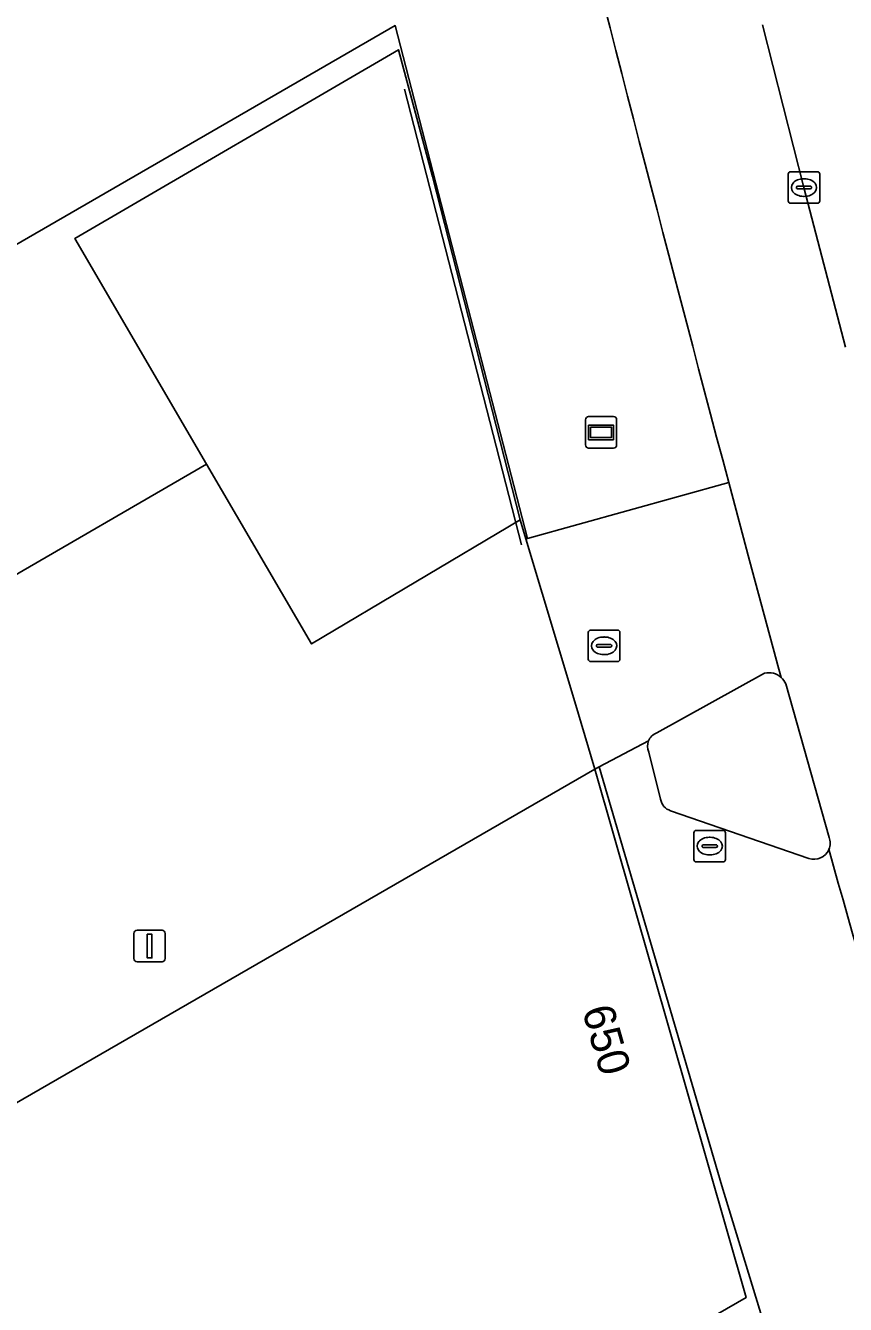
# Model space of a CAD drawing. Extents: x 155018 to 156648, y 383979 to 385733.
# Drawn here: x 155990.62 to 156016.61, y 385052.54 to 385093.1 of the extents above; entities that cross this region are included whole.
import ezdxf

# ---------------------------------------------------------------- set-up
doc = ezdxf.new("R2010")
doc.units = 0
for name, color, linetype in [('IMGEO_Brandkraan', 7, 'Continuous'), ('IMGEO_Groenvoorziening', 7, 'Continuous'), ('IMGEO_Kolk', 7, 'Continuous'), ('IMGEO_Lichtmast', 7, 'Continuous'), ('IMGEO_Lijnafwatering', 7, 'Continuous'), ('IMGEO_Pand', 7, 'Continuous'), ('IMGEO_Pand_nummerreeks', 7, 'Continuous'), ('IMGEO_Parkeervlak_open', 7, 'Continuous'), ('IMGEO_Reclamebord', 7, 'Continuous'), ('IMGEO_Rijbaan_lokaal_gesloten', 7, 'Continuous'), ('IMGEO_Rijbaan_lokaal_open', 7, 'Continuous'), ('IMGEO_Rioolput', 7, 'Continuous'), ('IMGEO_Verkeerseiland_groen', 7, 'Continuous')]:
    doc.layers.add(name, color=color, linetype=linetype)

msp = doc.modelspace()

# ---------------------------------------------------------------- linework, layer by layer
at = {"layer": 'IMGEO_Brandkraan'}
for p, q in [((156011.812, 385066.654), (156011.812, 385067.506)), ((156011.887, 385067.58), (156012.739, 385067.58)), ((156012.3, 385067.36), (156012.325, 385067.36)), ((156012.813, 385067.506), (156012.813, 385066.654)), ((156012.071, 385067.074), (156012.071, 385067.086)), ((156012.509, 385067.037), (156012.111, 385067.037)), ((156012.114, 385067.123), (156012.512, 385067.123)), ((156012.323, 385066.8), (156012.298, 385066.8)), ((156012.555, 385067.086), (156012.555, 385067.074)), ((156012.739, 385066.58), (156011.887, 385066.58))]:
    msp.add_line(p, q, dxfattribs=at)
for points in [[(156011.812, 385066.654), (156011.812, 385067.506)], [(156011.887, 385067.58), (156012.739, 385067.58)], [(156012.813, 385067.506), (156012.813, 385066.654)], [(156012.739, 385066.58), (156011.887, 385066.58)]]:
    msp.add_lwpolyline(points, dxfattribs=at)
for centre, radius, start, end in [((156011.889, 385067.504), 0.0765, 91.552, 178.448), ((156011.889, 385067.504), 0.0765, 91.552, 178.448), ((156012.737, 385067.504), 0.0765, 1.552, 88.448), ((156012.737, 385067.504), 0.0765, 1.552, 88.448), ((156012.111, 385067.083), 0.0403, 85.8775, 175.7526), ((156012.108, 385067.073), 0.0366, 178.938, 274.7102), ((156012.512, 385067.08), 0.043, 264.8664, 352.4533), ((156012.516, 385067.085), 0.0386, 1.7309, 96.639), ((156011.889, 385066.656), 0.0765, 181.552, 268.448), ((156011.889, 385066.656), 0.0765, 181.552, 268.448), ((156012.737, 385066.656), 0.0765, 271.552, 358.448), ((156012.737, 385066.656), 0.0765, 271.552, 358.448)]:
    msp.add_arc(centre, radius, start, end, dxfattribs=at)
for centre, major_axis, ratio, start_param, end_param in [((156012.299, 385067.08), (-0.387, 0.002), 0.722429, 4.712389, 7.853982), ((156012.324, 385067.08), (-0.39, 0.002), 0.717154, 1.570796, 4.712389)]:
    msp.add_ellipse(centre, major_axis=major_axis, ratio=ratio, start_param=start_param, end_param=end_param, dxfattribs=at)
at = {"layer": 'IMGEO_Groenvoorziening'}
for points in [[(156002.443, 385092.339), (155992.188, 385086.355), (155996.364, 385079.197), (155999.69, 385073.495), (156006.303, 385077.425), (156003.528, 385088.323)], [(156019.719, 385033.828), (156015.201, 385048.103), (156012.694, 385056.311), (156008.803, 385069.59), (156008.671, 385069.52), (156013.469, 385052.769), (155984.292, 385035.94), (156009.47, 385006.881), (156014.309, 385011.019), (156015.069, 385010.138), (156010.18, 385006.034), (156015.235, 385000), (156017.88, 384995.994), (156021.016, 384990.55), (156025.033, 384992.842), (156029.136, 384994.099), (156032.711, 384996.172), (156033.064, 384996.374), (156024.751, 385019.02)]]:
    msp.add_lwpolyline(points, close=True, dxfattribs=at)
for points in [[(156014.052, 385072.562), (156010.631, 385070.673)], [(156016.096, 385067.358), (156014.723, 385072.229)], [(156010.379, 385070.065), (156010.757, 385068.571)], [(156011.074, 385068.203), (156015.455, 385066.691)]]:
    msp.add_lwpolyline(points, dxfattribs=at)
for centre, radius, start, end in [((156014.193, 385072.001), 0.579, 47.8908, 104.0877), ((156014.193, 385072.005), 0.575, 22.8913, 47.5886), ((156010.794, 385070.251), 0.453, 111.0692, 158.032), ((156010.79, 385070.248), 0.45, 157.5671, 204.0467), ((156011.198, 385068.631), 0.445, 187.7, 253.7841), ((156015.616, 385067.177), 0.513, 337.1924, 20.6969), ((156015.618, 385067.175), 0.511, 251.44, 337.2708)]:
    msp.add_arc(centre, radius, start, end, dxfattribs=at)
at = {"layer": 'IMGEO_Kolk'}
for p, q in [((156014.8, 385087.542), (156014.8, 385088.394)), ((156014.875, 385088.468), (156015.727, 385088.468)), ((156015.801, 385088.394), (156015.801, 385087.542)), ((156015.059, 385087.962), (156015.059, 385087.974)), ((156015.497, 385087.925), (156015.099, 385087.925)), ((156015.102, 385088.011), (156015.5, 385088.011)), ((156015.288, 385088.248), (156015.313, 385088.248)), ((156015.543, 385087.974), (156015.543, 385087.962)), ((156015.311, 385087.688), (156015.286, 385087.688)), ((156015.727, 385087.468), (156014.875, 385087.468))]:
    msp.add_line(p, q, dxfattribs=at)
for points in [[(156014.8, 385087.542), (156014.8, 385088.394)], [(156014.875, 385088.468), (156015.727, 385088.468)], [(156015.801, 385088.394), (156015.801, 385087.542)], [(156015.727, 385087.468), (156014.875, 385087.468)]]:
    msp.add_lwpolyline(points, dxfattribs=at)
for centre, radius, start, end in [((156014.877, 385088.392), 0.0765, 91.552, 178.448), ((156014.877, 385088.392), 0.0765, 91.552, 178.448), ((156015.725, 385088.392), 0.0765, 1.552, 88.448), ((156015.725, 385088.392), 0.0765, 1.552, 88.448), ((156015.099, 385087.971), 0.0403, 85.8775, 175.7526), ((156015.096, 385087.961), 0.0366, 178.938, 274.7102), ((156015.5, 385087.968), 0.043, 264.8664, 352.4533), ((156015.504, 385087.973), 0.0386, 1.7309, 96.639), ((156014.877, 385087.544), 0.0765, 181.552, 268.448), ((156014.877, 385087.544), 0.0765, 181.552, 268.448), ((156015.725, 385087.544), 0.0765, 271.552, 358.448), ((156015.725, 385087.544), 0.0765, 271.552, 358.448)]:
    msp.add_arc(centre, radius, start, end, dxfattribs=at)
for centre, major_axis, ratio, start_param, end_param in [((156015.287, 385087.968), (-0.387, 0.002), 0.722429, 4.712389, 7.853982), ((156015.312, 385087.968), (-0.39, 0.002), 0.717154, 1.570796, 4.712389)]:
    msp.add_ellipse(centre, major_axis=major_axis, ratio=ratio, start_param=start_param, end_param=end_param, dxfattribs=at)
at = {"layer": 'IMGEO_Lichtmast'}
for p, q in [((155994.159, 385064.412), (155994.949, 385064.412)), ((155994.949, 385064.412), (155994.159, 385064.412)), ((155994.059, 385063.512), (155994.059, 385064.312)), ((155994.059, 385064.312), (155994.059, 385063.512)), ((155995.049, 385064.312), (155995.049, 385063.512)), ((155995.049, 385063.512), (155995.049, 385064.312)), ((155994.949, 385063.412), (155994.159, 385063.412)), ((155994.159, 385063.412), (155994.949, 385063.412))]:
    msp.add_line(p, q, dxfattribs=at)
msp.add_lwpolyline([(155994.479, 385064.287), (155994.629, 385064.287), (155994.629, 385063.537), (155994.479, 385063.537), (155994.479, 385064.287)], dxfattribs=at)
for centre, start, end in [((155994.159, 385064.312), 90, 180), ((155994.159, 385064.312), 90, 180), ((155994.949, 385064.312), 0, 90), ((155994.949, 385064.312), 360, 90), ((155994.159, 385063.512), 180, 270), ((155994.159, 385063.512), 180, 270), ((155994.949, 385063.512), 270, 0), ((155994.949, 385063.512), 270, 0)]:
    msp.add_arc(centre, 0.1, start, end, dxfattribs=at)
at = {"layer": 'IMGEO_Lijnafwatering'}
msp.add_lwpolyline([(156002.638, 385091.084), (156006.345, 385076.632)], dxfattribs=at)
at = {"layer": 'IMGEO_Pand'}
msp.add_lwpolyline([(155995.502, 385129.68), (155967.989, 385113.761), (155985.57, 385083.414), (156002.342, 385093.105)], dxfattribs=at)
msp.add_lwpolyline([(156013.469, 385052.769), (156008.671, 385069.52), (155972.197, 385048.471), (155984.292, 385035.94)], close=True, dxfattribs=at)
at = {"layer": 'IMGEO_Parkeervlak_open'}
for points in [[(156002.342, 385093.105), (156006.534, 385076.842), (156012.915, 385078.615)], [(156010.374, 385070.42), (156008.803, 385069.59), (156012.694, 385056.311), (156015.201, 385048.103), (156019.719, 385033.828), (156024.751, 385019.02), (156033.064, 384996.374)], [(156010.757, 385068.571), (156010.379, 385070.065)], [(156015.455, 385066.691), (156011.074, 385068.203)]]:
    msp.add_lwpolyline(points, dxfattribs=at)
for centre, radius, start, end in [((157560.044, 385490.073), 1600.908, 194.039741, 194.893041), ((156010.79, 385070.248), 0.45, 157.5671, 204.0467), ((156011.198, 385068.631), 0.445, 187.7, 253.7841), ((156015.618, 385067.175), 0.511, 251.44, 337.2708), ((156876.679, 385307.965), 893.694, 195.643575, 196.781826)]:
    msp.add_arc(centre, radius, start, end, dxfattribs=at)
at = {"layer": 'IMGEO_Reclamebord'}
for p, q in [((156008.372, 385079.803), (156008.372, 385080.603)), ((156008.372, 385080.603), (156008.372, 385079.803)), ((156008.472, 385080.703), (156009.262, 385080.703)), ((156009.262, 385080.703), (156008.472, 385080.703)), ((156009.362, 385080.603), (156009.362, 385079.803)), ((156009.362, 385079.803), (156009.362, 385080.603)), ((156009.262, 385079.703), (156008.472, 385079.703)), ((156008.472, 385079.703), (156009.262, 385079.703))]:
    msp.add_line(p, q, dxfattribs=at)
for points in [[(156008.473, 385080.435), (156009.261, 385080.435), (156009.261, 385079.971), (156008.473, 385079.971), (156008.473, 385080.435)], [(156008.538, 385080.37), (156008.538, 385080.036), (156009.196, 385080.036), (156009.196, 385080.37), (156008.538, 385080.37)]]:
    msp.add_lwpolyline(points, dxfattribs=at)
for centre, start, end in [((156008.472, 385080.603), 90, 180), ((156008.472, 385080.603), 90, 180), ((156009.262, 385080.603), 0, 90), ((156009.262, 385080.603), 360, 90), ((156008.472, 385079.803), 180, 270), ((156008.472, 385079.803), 180, 270), ((156009.262, 385079.803), 270, 0), ((156009.262, 385079.803), 270, 0)]:
    msp.add_arc(centre, 0.1, start, end, dxfattribs=at)
at = {"layer": 'IMGEO_Rijbaan_lokaal_gesloten'}
for points in [[(155976.491, 385097.827), (155989.678, 385075.322), (155996.364, 385079.197), (155992.188, 385086.355), (156002.443, 385092.339), (156003.528, 385088.323), (156006.303, 385077.425), (156006.482, 385076.828), (156006.534, 385076.842), (156002.342, 385093.105), (155985.57, 385083.414), (155967.989, 385113.761)], [(156016.614, 385082.903), (156015.301, 385087.968), (156013.986, 385093.133)], [(156013.577, 385076.135), (156013.246, 385077.375), (156012.915, 385078.615), (156006.534, 385076.842), (156006.482, 385076.828), (156008.032, 385071.655), (156008.671, 385069.52), (156008.803, 385069.59), (156010.374, 385070.42)], [(156012.915, 385078.615), (156013.246, 385077.375), (156013.577, 385076.135), (156014.508, 385072.696), (156014.581, 385072.43)], [(156014.581, 385072.43), (156014.508, 385072.696), (156013.577, 385076.135)], [(156010.631, 385070.673), (156014.052, 385072.562)], [(156014.723, 385072.229), (156016.096, 385067.358)]]:
    msp.add_lwpolyline(points, dxfattribs=at)
for centre, radius, start, end in [((157560.044, 385490.073), 1600.908, 194.039741, 194.893041), ((156014.193, 385072.001), 0.579, 47.8908, 104.0877), ((156014.193, 385072.005), 0.575, 22.8913, 47.5886), ((156010.794, 385070.251), 0.453, 111.0692, 158.032), ((156015.616, 385067.177), 0.513, 337.1924, 20.6969), ((156876.679, 385307.965), 893.694, 195.643575, 196.781826)]:
    msp.add_arc(centre, radius, start, end, dxfattribs=at)
at = {"layer": 'IMGEO_Rijbaan_lokaal_open'}
msp.add_lwpolyline([(155972.197, 385048.471), (156008.671, 385069.52), (156008.032, 385071.655), (156006.482, 385076.828), (156006.303, 385077.425), (155999.69, 385073.495), (155996.364, 385079.197), (155989.678, 385075.322), (155987.328, 385073.938), (155982.078, 385070.903), (155972.073, 385065.196), (155972.398, 385064.328), (155974.402, 385060.876), (155975.998, 385058.126), (155968.6, 385053.859), (155962.573, 385050.383)], dxfattribs=at)
at = {"layer": 'IMGEO_Rioolput'}
for p, q in [((156008.463, 385073.007), (156008.463, 385073.859)), ((156008.538, 385073.933), (156009.39, 385073.933)), ((156008.951, 385073.713), (156008.976, 385073.713)), ((156009.464, 385073.859), (156009.464, 385073.007)), ((156008.722, 385073.427), (156008.722, 385073.439)), ((156009.16, 385073.39), (156008.762, 385073.39)), ((156008.765, 385073.476), (156009.163, 385073.476)), ((156009.206, 385073.439), (156009.206, 385073.427)), ((156009.39, 385072.933), (156008.538, 385072.933)), ((156008.974, 385073.153), (156008.949, 385073.153))]:
    msp.add_line(p, q, dxfattribs=at)
for points in [[(156008.463, 385073.007), (156008.463, 385073.859)], [(156008.538, 385073.933), (156009.39, 385073.933)], [(156009.464, 385073.859), (156009.464, 385073.007)], [(156009.39, 385072.933), (156008.538, 385072.933)]]:
    msp.add_lwpolyline(points, dxfattribs=at)
for centre, radius, start, end in [((156008.54, 385073.857), 0.0765, 91.552, 178.448), ((156008.54, 385073.857), 0.0765, 91.552, 178.448), ((156009.388, 385073.857), 0.0765, 1.552, 88.448), ((156009.388, 385073.857), 0.0765, 1.552, 88.448), ((156008.762, 385073.436), 0.0403, 85.8775, 175.7526), ((156008.759, 385073.426), 0.0366, 178.938, 274.7102), ((156009.163, 385073.433), 0.043, 264.8664, 352.4533), ((156009.167, 385073.438), 0.0386, 1.7309, 96.639), ((156008.54, 385073.009), 0.0765, 181.552, 268.448), ((156008.54, 385073.009), 0.0765, 181.552, 268.448), ((156009.388, 385073.009), 0.0765, 271.552, 358.448), ((156009.388, 385073.009), 0.0765, 271.552, 358.448)]:
    msp.add_arc(centre, radius, start, end, dxfattribs=at)
for centre, major_axis, ratio, start_param, end_param in [((156008.95, 385073.433), (-0.387, 0.002), 0.722429, 4.712389, 7.853982), ((156008.975, 385073.433), (-0.39, 0.002), 0.717154, 1.570796, 4.712389)]:
    msp.add_ellipse(centre, major_axis=major_axis, ratio=ratio, start_param=start_param, end_param=end_param, dxfattribs=at)
at = {"layer": 'IMGEO_Verkeerseiland_groen'}
msp.add_lwpolyline([(156013.986, 385093.133), (156015.301, 385087.968), (156016.614, 385082.903)], dxfattribs=at)

# ---------------------------------------------------------------- texts
at = {"layer": 'IMGEO_Pand_nummerreeks'}
msp.add_text('650', height=1, rotation=285.9853, dxfattribs=at).set_placement((156008.259, 385061.88))

doc.saveas('drawing.dxf')
